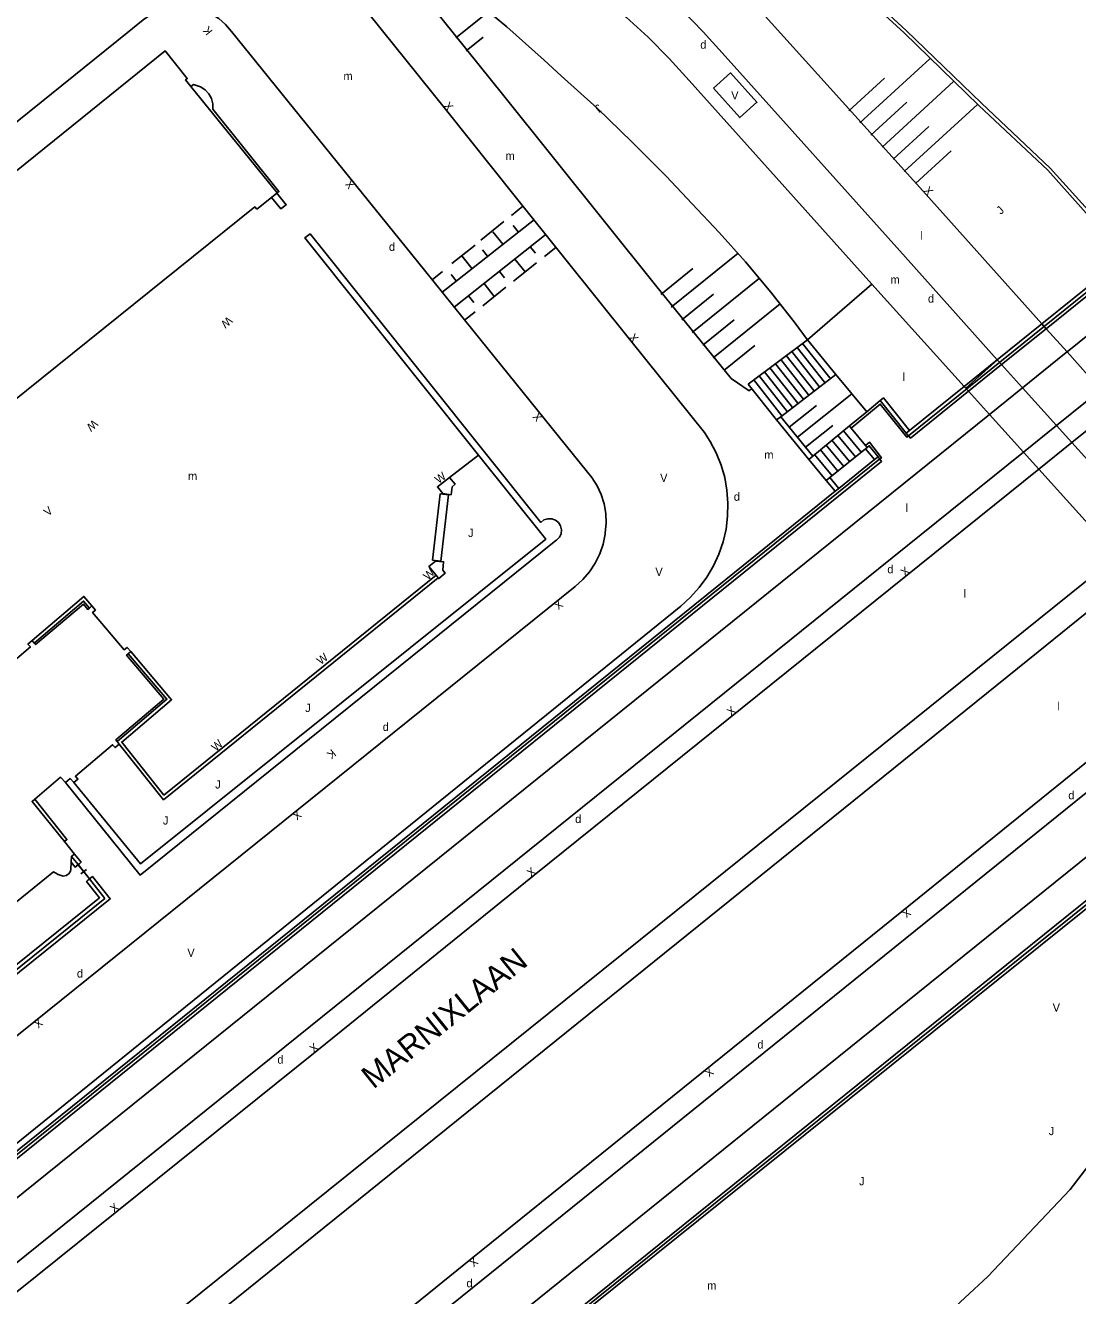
# Model space of a CAD drawing. Extents: x 134999 to 136502, y 457398 to 459002.
# Drawn here: x 135368.2 to 135432.2, y 458074.9 to 458152.2 of the extents above; entities that cross this region are included whole.
import ezdxf

# ---------------------------------------------------------------- set-up
doc = ezdxf.new("R2010")
doc.units = 0
for name, color, linetype in [('RI_DGTB_18', 7, 'Continuous'), ('RI_DGTB_19', 7, 'Continuous'), ('RI_DGTB_28', 7, 'Continuous'), ('RI_DGTB_29', 7, 'Continuous'), ('RI_DGTB_30', 7, 'Continuous'), ('RI_DGTB_31', 7, 'Continuous'), ('RI_DGTB_32', 7, 'Continuous'), ('RI_DGTB_37', 7, 'Continuous'), ('RI_DGTB_4', 7, 'Continuous'), ('RI_DGTB_43', 7, 'Continuous'), ('RI_DGTB_45', 7, 'Continuous'), ('RI_DGTB_48', 7, 'Continuous'), ('RI_DGTB_49', 7, 'Continuous'), ('RI_DGTB_53', 7, 'Continuous'), ('RI_DGTB_54', 7, 'Continuous'), ('RI_DGTB_55', 7, 'Continuous'), ('RI_DGTB_58', 7, 'Continuous')]:
    doc.layers.add(name, color=color, linetype=linetype)

msp = doc.modelspace()

# ---------------------------------------------------------------- linework, layer by layer
at = {"layer": 'RI_DGTB_18'}
for p, q in [((135394.363, 458151.399), (135396.371, 458153.004)), ((135394.988, 458150.618), (135396.023, 458151.447)), ((135418.922, 458146.234), (135423.182, 458150.135)), ((135418.247, 458146.972), (135420.423, 458148.965)), ((135420.273, 458144.759), (135424.625, 458148.745)), ((135419.598, 458145.497), (135421.774, 458147.49)), ((135421.624, 458143.284), (135426.076, 458147.362)), ((135420.948, 458144.022), (135423.124, 458146.015)), ((135422.299, 458142.547), (135424.475, 458144.54)), ((135407.46, 458135.036), (135411.529, 458138.314)), ((135406.831, 458135.813), (135408.781, 458137.384)), ((135408.737, 458133.497), (135412.83, 458136.793)), ((135408.098, 458134.267), (135410.036, 458135.826)), ((135410.016, 458131.958), (135414.089, 458135.238)), ((135409.377, 458132.728), (135411.29, 458134.268)), ((135415.717, 458133.079), (135415.739, 458133.053)), ((135410.654, 458131.189), (135412.544, 458132.711)), ((135419.344, 458128.68), (135417.461, 458130.941)), ((135415.125, 458127.131), (135418.441, 458129.765)), ((135414.637, 458127.735), (135416.297, 458129.053)), ((135415.614, 458126.525), (135417.273, 458127.843))]:
    msp.add_line(p, q, dxfattribs=at)
msp.add_lwpolyline([(135415.717, 458133.079), (135414.995, 458134.055), (135413.519, 458135.949), (135411.981, 458137.792), (135410.382, 458139.582), (135408.725, 458141.319), (135407.142, 458143), (135405.072, 458145.093), (135402.947, 458147.129), (135400.767, 458149.106), (135399.742, 458150.051), (135397.47, 458152.067), (135395.146, 458154.021), (135392.771, 458155.914), (135390.279, 458158.059), (135387.778, 458159.723)], dxfattribs=at)
at = {"layer": 'RI_DGTB_19'}
msp.add_lwpolyline([(135388.915, 458041.663), (135390.932, 458044.31), (135397.008, 458051.116), (135403.924, 458057.675), (135411.637, 458063.72), (135416.355, 458067.418), (135422.515, 458072.218), (135426.706, 458076.104), (135431.716, 458081.396), (135434.697, 458085.308), (135436.94, 458089.165)], dxfattribs=at)
at = {"layer": 'RI_DGTB_28'}
for p, q in [((135412.143, 458130.363), (135415.739, 458133.053)), ((135417.101, 458130.729), (135415.442, 458132.831)), ((135417.461, 458130.941), (135415.739, 458133.053)), ((135416.131, 458129.964), (135414.453, 458132.091)), ((135416.454, 458130.219), (135414.782, 458132.338)), ((135416.778, 458130.474), (135415.113, 458132.585)), ((135415.16, 458129.198), (135413.462, 458131.35)), ((135415.484, 458129.453), (135413.793, 458131.597)), ((135415.807, 458129.709), (135414.123, 458131.844)), ((135414.19, 458128.433), (135412.473, 458130.61)), ((135414.513, 458128.688), (135412.802, 458130.856)), ((135414.837, 458128.943), (135413.132, 458131.103)), ((135414.121, 458128.374), (135417.461, 458130.941)), ((135413.867, 458128.178), (135412.143, 458130.363)), ((135413.867, 458128.178), (135414.121, 458128.374)), ((135416.057, 458125.976), (135418.29, 458127.815)), ((135419.006, 458126.218), (135417.933, 458127.519)), ((135418.391, 458127.681), (135418.29, 458127.815)), ((135419.26, 458126.629), (135418.391, 458127.681)), ((135417.945, 458125.356), (135416.877, 458126.651)), ((135418.298, 458125.643), (135417.229, 458126.94)), ((135418.652, 458125.93), (135417.581, 458127.23)), ((135419.361, 458126.506), (135419.26, 458126.629)), ((135415.821, 458125.782), (135416.057, 458125.976)), ((135417.236, 458124.781), (135416.173, 458126.071)), ((135417.591, 458125.068), (135416.525, 458126.361)), ((135417.107, 458124.676), (135419.267, 458126.43)), ((135416.883, 458124.494), (135415.821, 458125.782)), ((135416.883, 458124.494), (135417.107, 458124.676))]:
    msp.add_line(p, q, dxfattribs=at)
at = {"layer": 'RI_DGTB_31'}
for p, q in [((135398.445, 458141.167), (135397.742, 458140.607)), ((135393.522, 458135.931), (135399.149, 458140.363)), ((135397.294, 458140.234), (135395.889, 458139.114)), ((135397.848, 458139.999), (135398.16, 458139.608)), ((135399.86, 458139.479), (135394.274, 458135.025)), ((135396.612, 458139.623), (135397.236, 458138.841)), ((135395.536, 458138.801), (135394.131, 458137.681)), ((135395.982, 458138.524), (135396.293, 458138.133)), ((135398.89, 458138.705), (135399.202, 458138.314)), ((135400.45, 458138.67), (135399.747, 458138.11)), ((135394.727, 458138.149), (135395.35, 458137.367)), ((135399.279, 458137.737), (135397.874, 458136.617)), ((135397.953, 458137.959), (135398.577, 458137.177)), ((135393.566, 458137.208), (135392.936, 458136.705)), ((135394.075, 458137.03), (135394.387, 458136.639)), ((135397.017, 458137.212), (135397.328, 458136.821)), ((135397.406, 458136.243), (135396.001, 458135.123)), ((135396.08, 458136.465), (135396.703, 458135.683)), ((135395.143, 458135.719), (135395.455, 458135.328)), ((135395.532, 458134.75), (135394.902, 458134.247))]:
    msp.add_line(p, q, dxfattribs=at)
at = {"layer": 'RI_DGTB_32'}
msp.add_lwpolyline([(135393.451, 458119.601), (135393.921, 458123.631), (135393.424, 458123.689), (135392.954, 458119.659), (135393.451, 458119.601)], dxfattribs=at)
at = {"layer": 'RI_DGTB_4'}
for p, q in [((135383.516, 458141.988), (135378.258, 458148.459)), ((135383.16, 458141.706), (135383.489, 458141.963)), ((135383.489, 458141.963), (135383.516, 458141.988)), ((135372.096, 458116.746), (135372.248, 458116.875)), ((135368.739, 458114.619), (135368.61, 458114.771)), ((135374.451, 458113.97), (135374.603, 458114.099)), ((135373.78, 458108.626), (135373.909, 458108.474)), ((135371.195, 458101.79), (135370.586, 458102.552))]:
    msp.add_line(p, q, dxfattribs=at)
for points in [[(135378.258, 458148.459), (135377.937, 458148.857), (135378.045, 458148.933), (135376.694, 458150.623), (135344.533, 458124.656), (135344.463, 458124.568), (135344.38, 458124.367), (135344.374, 458124.149), (135326.723, 458109.937), (135326.927, 458109.681)], [(135383.516, 458141.988), (135383.609, 458142.062), (135379.595, 458147.068), (135379.591, 458147.397), (135379.509, 458147.715), (135379.352, 458148.004), (135379.13, 458148.247), (135378.856, 458148.429), (135378.547, 458148.54), (135378.413, 458148.563), (135378.258, 458148.459)], [(135360.461, 458115.135), (135356.328, 458120.306), (135357.225, 458121.001), (135357.168, 458121.059), (135382.156, 458141.133), (135382.276, 458140.999), (135383.16, 458141.706)], [(135372.096, 458116.746), (135371.998, 458116.663), (135371.726, 458116.983), (135368.824, 458114.521), (135368.739, 458114.619)], [(135374.603, 458114.099), (135374.389, 458114.351), (135374.215, 458114.204), (135372.287, 458116.476), (135372.462, 458116.624), (135372.248, 458116.875)], [(135360.461, 458115.135), (135363.99, 458110.721), (135365.907, 458112.348), (135365.843, 458112.423), (135366.086, 458112.63), (135366.235, 458112.456), (135368.507, 458114.384), (135368.359, 458114.558), (135368.61, 458114.771)], [(135374.451, 458113.97), (135374.353, 458113.887), (135376.623, 458111.211), (135373.695, 458108.727), (135373.78, 458108.626)], [(135373.909, 458108.474), (135373.657, 458108.26), (135373.508, 458108.437), (135371.244, 458106.516), (135371.392, 458106.34), (135371.145, 458106.132)], [(135368.773, 458105.129), (135370.336, 458106.456), (135370.634, 458106.131)], [(135370.634, 458106.131), (135370.927, 458106.378), (135371.145, 458106.132)], [(135370.586, 458102.552), (135368.614, 458104.994), (135368.773, 458105.129)], [(135368.773, 458105.129), (135370.725, 458102.665), (135370.586, 458102.552)], [(135370.987, 458101.303), (135370.961, 458100.842), (135370.939, 458100.742), (135370.842, 458100.583), (135370.687, 458100.479), (135370.504, 458100.449), (135370.19, 458100.543), (135369.906, 458100.708), (135365.288, 458096.981), (135365.56, 458096.669), (135363.486, 458095.063), (135363.183, 458095.388), (135358.57, 458091.652), (135358.855, 458091.333), (135356.737, 458089.62), (135356.49, 458089.957), (135351.861, 458086.222), (135352.121, 458085.885), (135350.01, 458084.19), (135349.757, 458084.534), (135345.15, 458080.837)], [(135370.987, 458101.303), (135371.008, 458101.66), (135371.195, 458101.79)]]:
    msp.add_lwpolyline(points, dxfattribs=at)
at = {"layer": 'RI_DGTB_48'}
for p, q in [((135425.268, 458130.222), (135425.532, 458129.928)), ((135425.532, 458129.928), (135426.806, 458128.512)), ((135426.806, 458128.512), (135428.867, 458126.222)), ((135428.867, 458126.222), (135429.799, 458125.186)), ((135429.799, 458125.186), (135434.562, 458119.894))]:
    msp.add_line(p, q, dxfattribs=at)
for points in [[(135421.875, 458127.212), (135421.777, 458127.133), (135420.165, 458129.14), (135418.98, 458128.168), (135418.391, 458127.681)], [(135420.137, 458125.801), (135420.232, 458125.881), (135419.505, 458126.83), (135419.26, 458126.629)]]:
    msp.add_lwpolyline(points, dxfattribs=at)
at = {"layer": 'RI_DGTB_49'}
for points in [[(135368.61, 458114.771), (135371.763, 458117.447), (135372.248, 458116.875)], [(135368.739, 458114.619), (135371.74, 458117.166), (135372.096, 458116.746)], [(135368.739, 458114.619), (135371.74, 458117.166), (135372.096, 458116.746)], [(135368.739, 458114.619), (135371.74, 458117.166), (135372.096, 458116.746)]]:
    msp.add_lwpolyline(points, dxfattribs=at)
at = {"layer": 'RI_DGTB_53'}
for p, q in [((135419.658, 458136.423), (135408.547, 458148.813)), ((135415.739, 458133.053), (135419.658, 458136.423)), ((135425.268, 458130.222), (135419.658, 458136.423)), ((135425.363, 458130.115), (135427.281, 458131.839)), ((135412.197, 458129.956), (135412.362, 458130.086)), ((135371.01, 458101.644), (135371.404, 458101.149)), ((135371.317, 458101.08), (135371.491, 458101.218)), ((135371.404, 458101.149), (135372.095, 458100.281)), ((135371.409, 458101.143), (135372.1, 458100.275)), ((135371.576, 458100.577), (135371.923, 458100.853)), ((135372.008, 458100.211), (135372.182, 458100.35)), ((135373.039, 458099.096), (135372.095, 458100.281)), ((135376.502, 458053.724), (135433.895, 458099.94)), ((135376.604, 458053.61), (135434.017, 458099.789)), ((135347.196, 458078.318), (135373.039, 458099.096))]:
    msp.add_line(p, q, dxfattribs=at)
for points in [[(135397.977, 458141.763), (135393.738, 458147.068), (135382.758, 458160.753)], [(135388.027, 458159.774), (135387.778, 458159.723), (135397.204, 458147.983), (135406.509, 458136.38), (135411.103, 458130.702), (135412.197, 458129.956)], [(135410.921, 458150.086), (135409.406, 458151.77), (135408.097, 458153.104), (135406.732, 458154.382), (135405.673, 458155.301)], [(135412.059, 458153.978), (135422.924, 458141.91), (135429.981, 458134.017)], [(135408.547, 458148.813), (135407.327, 458150.153), (135406.05, 458151.439), (135404.717, 458152.666), (135403.949, 458153.326)], [(135427.279, 458131.841), (135421.35, 458138.454), (135410.921, 458150.086)], [(135410.022, 458148.339), (135411.626, 458146.559), (135412.665, 458147.494), (135411.061, 458149.275), (135410.022, 458148.339)], [(135383.16, 458141.706), (135383.724, 458141.019), (135384.061, 458141.259), (135383.489, 458141.963)], [(135400.902, 458138.102), (135397.977, 458141.763)], [(135395.751, 458126.031), (135385.185, 458139.249), (135385.51, 458139.488), (135399.535, 458121.952), (135399.725, 458122.098), (135399.953, 458122.173), (135400.193, 458122.171), (135400.418, 458122.09), (135400.605, 458121.939), (135400.732, 458121.736), (135400.787, 458121.502), (135400.761, 458121.264), (135400.659, 458121.047), (135400.492, 458120.875), (135400.445, 458120.843), (135375.175, 458100.514), (135370.634, 458106.131)], [(135409.478, 458127.423), (135404.994, 458132.981), (135400.902, 458138.102)], [(135431.37, 458132.188), (135428.818, 458130.133)], [(135428.818, 458130.133), (135426.806, 458128.512)], [(135433.578, 458130.008), (135430.882, 458127.842)], [(135434.504, 458128.972), (135431.814, 458126.807)], [(135426.806, 458128.512), (135364.297, 458078.172), (135353.851, 458070.052)], [(135408.043, 458116.868), (135408.629, 458117.399), (135409.158, 458117.985), (135409.625, 458118.623), (135410.026, 458119.304), (135410.355, 458120.022), (135410.61, 458120.77), (135410.789, 458121.54), (135410.888, 458122.323), (135410.908, 458123.113), (135410.848, 458123.901), (135410.709, 458124.679), (135410.492, 458125.439), (135410.199, 458126.172), (135409.833, 458126.873), (135409.478, 458127.423)], [(135430.882, 458127.842), (135428.867, 458126.222)], [(135431.814, 458126.807), (135429.799, 458125.186)], [(135428.867, 458126.222), (135420.883, 458119.805), (135365.868, 458075.494), (135361.437, 458072.035), (135350.508, 458063.756)], [(135395.751, 458126.031), (135399.83, 458120.928), (135375.209, 458101.194), (135371.145, 458106.132)], [(135429.799, 458125.186), (135399.129, 458100.512), (135385.919, 458089.823), (135364.054, 458072.282), (135353.322, 458064.116), (135348.03, 458060.164), (135341.789, 458055.572), (135335.339, 458050.928), (135333.599, 458049.748)], [(135434.562, 458119.894), (135428.874, 458115.318)], [(135435.567, 458118.777), (135429.757, 458114.087)], [(135428.874, 458115.318), (135408.9, 458099.247), (135366.561, 458065.245)], [(135341.426, 458032.335), (135346.857, 458036.963), (135360.514, 458048.485), (135371.597, 458057.728), (135383.585, 458067.696), (135395.275, 458077.16), (135421.585, 458098.374), (135432.702, 458107.366), (135440.314, 458113.502)], [(135356.057, 458054.524), (135373.722, 458068.895), (135409.758, 458097.945), (135429.757, 458114.087)], [(135441.262, 458112.448), (135377.562, 458061.059), (135360.186, 458046.932), (135342.097, 458031.583), (135341.912, 458031.505), (135341.711, 458031.505), (135341.526, 458031.582), (135341.386, 458031.725), (135341.311, 458031.912), (135341.315, 458032.112), (135341.393, 458032.3)], [(135443.314, 458110.168), (135415.55, 458087.801), (135379.534, 458058.74), (135361.515, 458044.046)], [(135370.987, 458101.303), (135371.229, 458101), (135371.409, 458101.143)], [(135371.195, 458101.79), (135371.588, 458101.286), (135371.409, 458101.143)], [(135347.347, 458078.144), (135373.362, 458099.06), (135372.28, 458100.418), (135372.1, 458100.275)], [(135347.056, 458078.501), (135372.717, 458099.132), (135371.922, 458100.13), (135372.1, 458100.275)], [(135376.707, 458053.493), (135433.819, 458099.378)]]:
    msp.add_lwpolyline(points, dxfattribs=at)
at = {"layer": 'RI_DGTB_54'}
for p, q in [((135421.875, 458127.212), (135446.515, 458147.108)), ((135429.981, 458134.017), (135434.909, 458137.988)), ((135430.243, 458133.724), (135435.167, 458137.692)), ((135427.279, 458131.841), (135429.981, 458134.017)), ((135427.543, 458131.548), (135430.243, 458133.724)), ((135430.243, 458133.724), (135429.981, 458134.017)), ((135431.521, 458132.31), (135430.243, 458133.724)), ((135431.521, 458132.31), (135433.578, 458130.008)), ((135425.268, 458130.222), (135427.279, 458131.841)), ((135425.532, 458129.928), (135427.543, 458131.548)), ((135427.543, 458131.548), (135427.279, 458131.841)), ((135428.818, 458130.133), (135427.543, 458131.548)), ((135421.947, 458127.547), (135425.268, 458130.222)), ((135428.818, 458130.133), (135430.882, 458127.842)), ((135419.344, 458128.68), (135420.15, 458129.351)), ((135421.734, 458127.375), (135420.15, 458129.351)), ((135413.867, 458128.178), (135415.821, 458125.782)), ((135414.121, 458128.374), (135416.057, 458125.976)), ((135418.29, 458127.815), (135419.344, 458128.68)), ((135421.734, 458127.375), (135421.947, 458127.547)), ((135421.734, 458127.375), (135421.843, 458127.246)), ((135430.882, 458127.842), (135431.814, 458126.807)), ((135421.875, 458127.212), (135421.843, 458127.246)), ((135436.579, 458121.517), (135431.814, 458126.807)), ((135419.267, 458126.43), (135419.361, 458126.506)), ((135419.267, 458126.43), (135419.807, 458125.768)), ((135420.029, 458125.945), (135419.807, 458125.768)), ((135420.137, 458125.801), (135420.029, 458125.945)), ((135420.142, 458125.805), (135357.232, 458075.092)), ((135419.807, 458125.768), (135417.639, 458124.018)), ((135416.883, 458124.494), (135417.417, 458123.841)), ((135417.639, 458124.018), (135417.107, 458124.676)), ((135417.417, 458123.841), (135410.25, 458118.062)), ((135417.639, 458124.018), (135417.417, 458123.841)), ((135410.25, 458118.062), (135357.119, 458075.232))]:
    msp.add_line(p, q, dxfattribs=at)
for points in [[(135392.452, 458137.282), (135380.733, 458151.801), (135380.374, 458152.216), (135379.958, 458152.574), (135379.495, 458152.869), (135378.994, 458153.093), (135378.465, 458153.242), (135377.921, 458153.312), (135377.372, 458153.303), (135376.83, 458153.214), (135376.307, 458153.048), (135375.814, 458152.807), (135375.361, 458152.497), (135374.382, 458151.708)], [(135374.382, 458151.708), (135353.368, 458134.769)], [(135395.393, 458133.638), (135392.452, 458137.282)], [(135436.425, 458136.266), (135431.521, 458132.31)], [(135352.612, 458078.629), (135401.613, 458118.056), (135402.08, 458118.475), (135402.49, 458118.949), (135402.836, 458119.472), (135403.112, 458120.035), (135403.315, 458120.628), (135403.441, 458121.243), (135403.45, 458121.309), (135403.509, 458121.899), (135403.487, 458122.492), (135403.387, 458123.076), (135403.208, 458123.642), (135402.956, 458124.178), (135402.633, 458124.676), (135402.368, 458124.997), (135395.393, 458133.638)], [(135431.521, 458132.31), (135431.37, 458132.188)], [(135425.532, 458129.928), (135421.993, 458127.076), (135421.875, 458127.212)], [(135421.947, 458127.547), (135420.356, 458129.514), (135420.15, 458129.351)], [(135420.029, 458125.945), (135419.491, 458126.612), (135419.361, 458126.506)], [(135357.346, 458074.948), (135420.244, 458125.659), (135420.137, 458125.801)], [(135359.263, 458077.412), (135408.043, 458116.868)]]:
    msp.add_lwpolyline(points, dxfattribs=at)
at = {"layer": 'RI_DGTB_55'}
for p, q in [((135393.985, 458124.676), (135395.751, 458126.031)), ((135393.165, 458118.733), (135393.291, 458118.58))]:
    msp.add_line(p, q, dxfattribs=at)
for points in [[(135393.985, 458124.676), (135393.251, 458124.111), (135393.571, 458123.711), (135394.081, 458123.631), (135394.151, 458124.121), (135394.321, 458124.281), (135393.985, 458124.676)], [(135393.165, 458118.733), (135392.731, 458119.261), (135393.131, 458119.591), (135393.62, 458119.56), (135393.571, 458119.051), (135393.721, 458118.871), (135393.331, 458118.531), (135393.291, 458118.58)], [(135393.291, 458118.58), (135376.601, 458105.091), (135373.909, 458108.474)], [(135393.165, 458118.733), (135376.621, 458105.371), (135374.059, 458108.601), (135377.087, 458111.172), (135374.603, 458114.099)], [(135373.78, 458108.626), (135376.806, 458111.195), (135374.451, 458113.97)], [(135373.78, 458108.626), (135376.806, 458111.195), (135374.451, 458113.97)], [(135373.78, 458108.626), (135376.806, 458111.195), (135374.451, 458113.97)]]:
    msp.add_lwpolyline(points, dxfattribs=at)
at = {"layer": 'RI_DGTB_58'}
for points in [[(135433.032, 458140.374), (135430.34, 458143.36), (135426.163, 458147.3), (135421.612, 458151.717), (135418.832, 458154.261), (135417.901, 458155.051), (135418.054, 458155.177)], [(135433.193, 458140.511), (135430.487, 458143.487), (135426.309, 458147.446), (135421.733, 458151.85), (135418.953, 458154.419), (135418.054, 458155.177)]]:
    msp.add_lwpolyline(points, dxfattribs=at)

# ---------------------------------------------------------------- texts
at = {"layer": 'RI_DGTB_29'}
for height, p in [(0.5, (135409.225, 458150.748)), (0.5, (135390.301, 458138.459)), (0.5, (135423.063, 458135.309)), (0.5, (135411.263, 458123.265)), (0.5, (135420.593, 458118.855)), (0.499, (135389.922, 458109.275)), (0.5, (135431.593, 458105.115)), (0.5, (135401.62, 458103.672)), (0.499, (135371.335, 458094.283)), (0.5, (135412.696, 458089.959)), (0.5, (135383.522, 458089.046)), (0.5, (135395.013, 458075.455))]:
    msp.add_text('d', height=height, dxfattribs=at).set_placement(p)
at = {"layer": 'RI_DGTB_30'}
for s, height, rotation, p in [('K', 0.499, 128.92756, (135379.618, 458151.82)), ('X', 0.5, 308.62602, (135393.582, 458147.263)), ('X', 0.499, 128.92756, (135388.263, 458142.473)), ('X', 0.5, 311.9978, (135422.757, 458142.096)), ('W', 0.499, 222.45431, (135380.503, 458134.511)), ('X', 0.5, 308.90061, (135404.837, 458133.176)), ('X', 0.499, 128.92756, (135399.671, 458128.34)), ('W', 0.499, 221.42276, (135372.339, 458128.237)), ('W', 0.499, 36.11898, (135393.316, 458124.28)), ('V', 0.499, 39.42764, (135369.572, 458122.296)), ('W', 0.499, 44.9998, (135392.686, 458118.405)), ('X', 0.5, 38.49158, (135421.655, 458118.637)), ('X', 0.499, 219.29379, (135400.624, 458117.263)), ('W', 0.499, 39.03532, (135386.163, 458113.264)), ('X', 0.5, 38.78508, (135411.091, 458110.147)), ('W', 0.5, 42.18426, (135379.787, 458108)), ('K', 0.499, 219.29379, (135386.825, 458108.198)), ('X', 0.499, 219.29379, (135384.733, 458104.48)), ('X', 0.5, 38.79314, (135398.934, 458100.356)), ('X', 0.5, 218.88262, (135421.779, 458098.531)), ('X', 0.499, 219.29379, (135369.009, 458091.831)), ('X', 0.5, 38.97658, (135385.725, 458089.666)), ('X', 0.5, 218.85846, (135409.785, 458088.852)), ('X', 0.5, 38.59359, (135373.593, 458079.947)), ('X', 0.5, 218.99269, (135395.469, 458077.318))]:
    msp.add_text(s, height=height, rotation=rotation, dxfattribs=at).set_placement(p)
for p in [(135411.104, 458147.661), (135406.784, 458124.409), (135406.495, 458118.693), (135378.048, 458095.54), (135430.643, 458092.209)]:
    msp.add_text('V', height=0.5, dxfattribs=at).set_placement(p)
at = {"layer": 'RI_DGTB_31'}
for height, rotation, p in [(0.499, 219.61508, (135403.011, 458147.413)), (0.5, 42.40675, (135427.494, 458140.638)), (0.5, 359.99973, (135395.111, 458121.062)), (0.5, 359.99973, (135385.211, 458110.422)), (0.5, 359.99973, (135379.741, 458105.772)), (0.5, 359.99973, (135376.561, 458103.582))]:
    msp.add_text('J', height=height, rotation=rotation, dxfattribs=at).set_placement(p)
for p in [(135430.405, 458084.703), (135418.878, 458081.65)]:
    msp.add_text('J', height=0.5, dxfattribs=at).set_placement(p)
at = {"layer": 'RI_DGTB_37'}
msp.add_text('MARNIXLAAN', height=1.4, rotation=38.82672, dxfattribs=at).set_placement((135389.356, 458087.463))
at = {"layer": 'RI_DGTB_43'}
for s, p in [('m', (135387.535, 458148.835)), ('m', (135397.387, 458143.986)), ('l', (135422.607, 458139.142)), ('m', (135420.786, 458136.458)), ('l', (135421.53, 458130.548)), ('m', (135413.119, 458125.815)), ('l', (135421.699, 458122.581)), ('l', (135425.222, 458117.385)), ('l', (135430.913, 458110.533)), ('m', (135409.643, 458075.309))]:
    msp.add_text(s, height=0.5, dxfattribs=at).set_placement(p)
at = {"layer": 'RI_DGTB_45'}
msp.add_text('m', height=0.5, rotation=359.99973, dxfattribs=at).set_placement((135378.091, 458124.522))

doc.saveas('drawing.dxf')
